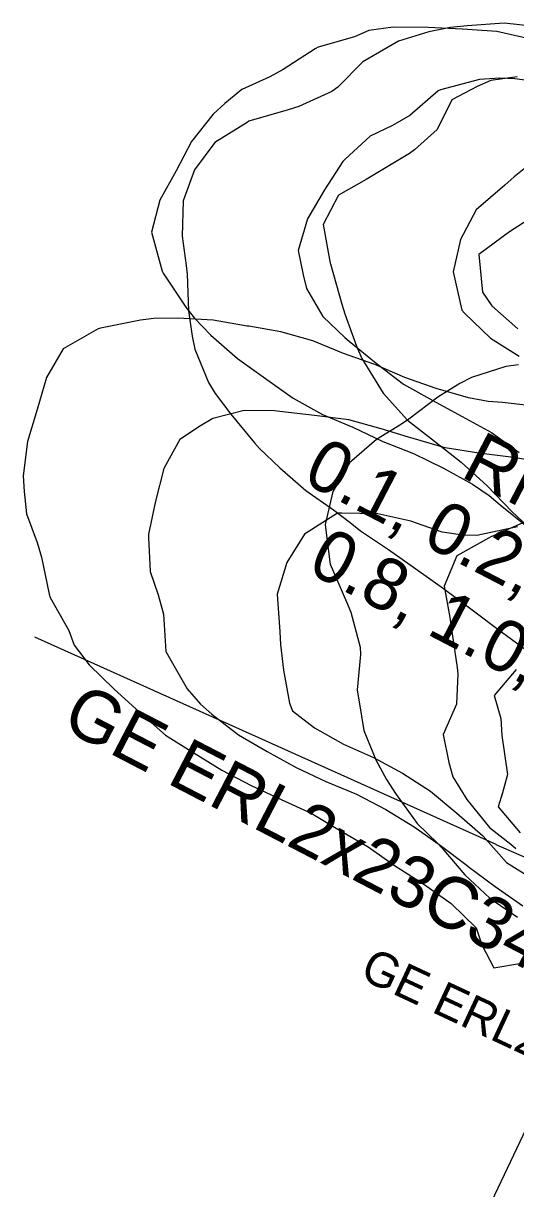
# Model space of a CAD drawing. Extents: x 1638506 to 1658005, y 834807 to 846788.
# Drawn here: x 1639570.8 to 1639685, y 842760 to 843030.2 of the extents above; entities that cross this region are included whole.
import ezdxf

# ---------------------------------------------------------------- set-up
doc = ezdxf.new("R2010")
doc.units = 0
for name, color, linetype in [('Old_Level_1', 7, 'Continuous'), ('Old_Level_2', 7, 'Continuous'), ('Scratch_Level_0', 7, 'Continuous')]:
    doc.layers.add(name, color=color, linetype=linetype)

msp = doc.modelspace()

# ---------------------------------------------------------------- linework, layer by layer
at = {"layer": 'Old_Level_1'}
for points in [[(1639688.18, 843026.56), (1639680.66, 843028.28), (1639672.71, 843028.8), (1639672.65, 843028.8), (1639664.72, 843029.22), (1639656.61, 843029.29), (1639650.97, 843028.55), (1639647.65, 843027.04), (1639639.19, 843024.69), (1639638.5, 843024.27), (1639631.12, 843019.49), (1639628, 843017.79), (1639621.55, 843014.83), (1639617.59, 843011.57), (1639614.85, 843009.13), (1639609.88, 843002.8), (1639606.26, 842995.98), (1639602.49, 842989.21), (1639600.57, 842981.77), (1639603.03, 842972.73)], [(1639692.59, 843016.31), (1639684.81, 843017.31), (1639681.34, 843017.49), (1639676.62, 843017.18), (1639667.59, 843014.74), (1639667.03, 843014.56), (1639660.47, 843008.81), (1639656.46, 843006.52), (1639651.31, 843004), (1639645.48, 842998.73), (1639644.92, 842998.19), (1639640.7, 842991.58), (1639636.72, 842984.89), (1639634.56, 842977.54)], [(1639689.33, 842998.3), (1639684.69, 842994.61), (1639682.52, 842992.64), (1639675.87, 842986.92), (1639672.26, 842980.1), (1639670.51, 842972.59), (1639672.52, 842963.72)], [(1639634.56, 842977.54), (1639635.71, 842971.88), (1639636.52, 842968.68), (1639640.33, 842962.2), (1639645.38, 842957.32), (1639646.4, 842956.5), (1639652.69, 842951.44), (1639659.04, 842946.52), (1639665.82, 842942.76), (1639671.64, 842939.62), (1639672.61, 842939.06), (1639679.4, 842935.34), (1639685.84, 842930.68)], [(1639603.03, 842972.73), (1639603.3, 842972.3), (1639608.55, 842964.36), (1639610.46, 842961.88), (1639614.35, 842957.93), (1639620.5, 842952.45), (1639626.97, 842947.87), (1639627.34, 842947.6), (1639633.44, 842943.28), (1639640.21, 842939.5), (1639647.28, 842936.55), (1639654.22, 842933.26), (1639661.33, 842930.44), (1639668.25, 842927.09), (1639675.02, 842923.32), (1639678.86, 842920.71), (1639681.43, 842918.55), (1639687.73, 842913.49)], [(1639672.52, 842963.72), (1639673.18, 842962.98), (1639679.22, 842957.23), (1639685.82, 842952.99)], [(1639690, 842941.37), (1639681.97, 842942.25), (1639678.63, 842942.54), (1639674.07, 842943.4), (1639666.62, 842945.53), (1639659.35, 842948.05), (1639652.33, 842951.09), (1639645.09, 842953.67), (1639638.01, 842956.58), (1639630.55, 842958.69), (1639623.18, 842959.96), (1639622.73, 842960.02), (1639614.91, 842961.36), (1639606.7, 842961.84), (1639601.15, 842961.79), (1639598.05, 842961.39), (1639588.72, 842959.48), (1639588.22, 842959.38), (1639580.09, 842954.73), (1639576.19, 842948.1), (1639574.07, 842940.65), (1639571.8, 842933.27), (1639570.84, 842925.28), (1639571.06, 842921.62), (1639571.55, 842916.51), (1639574.02, 842909.86), (1639575.03, 842906.44), (1639576.86, 842897.85), (1639577.05, 842897.06), (1639581.37, 842889.42), (1639582.66, 842886), (1639586.11, 842881.49), (1639591.9, 842875.81), (1639597.81, 842870.5), (1639597.85, 842870.46), (1639603.84, 842865.21), (1639610.37, 842861.1), (1639616.91, 842857.03), (1639623.7, 842853.49), (1639630.62, 842850.22), (1639637.61, 842847.12), (1639644.19, 842843.13), (1639650.85, 842839.31), (1639657.19, 842834.8), (1639659.86, 842833.12), (1639663.69, 842830.63), (1639670.04, 842826.15), (1639675.84, 842820.5), (1639677.21, 842816.59), (1639679.95, 842811.21), (1639686.35, 842812.33)], [(1639690.56, 842928.54), (1639684.49, 842929.56), (1639676.52, 842930.55), (1639668.66, 842931.81), (1639661.23, 842933.98), (1639660.15, 842934.28), (1639653.81, 842936.17), (1639646.36, 842938.3), (1639638.39, 842939.31), (1639630.36, 842940.18), (1639629.07, 842940.33), (1639622.05, 842940.45), (1639614.76, 842938.56), (1639611.94, 842936.87), (1639607.12, 842933.68), (1639603.45, 842926.95), (1639601.53, 842919.41), (1639599.84, 842911.75), (1639599.86, 842910.97), (1639600.25, 842903.12), (1639602.11, 842897.7), (1639603.33, 842893.25), (1639603.9, 842884.54), (1639604.17, 842884.02), (1639608.83, 842875.91), (1639611.94, 842872.35), (1639614.53, 842870.02), (1639620.74, 842865.23), (1639627.4, 842861.42), (1639634.1, 842857.69), (1639641.03, 842854.44), (1639648.08, 842851.48), (1639654.89, 842847.97), (1639661.45, 842843.94), (1639667.79, 842839.42), (1639673.48, 842835.21), (1639674.02, 842834.69), (1639680.3, 842830.06), (1639686.66, 842825.6)], [(1639685.42, 842913.44), (1639676.05, 842911.44), (1639672.74, 842911.52), (1639667.97, 842912.23), (1639660.72, 842914.79), (1639653.06, 842916.46), (1639644.72, 842916.67), (1639643.73, 842916.61), (1639636.04, 842911.76), (1639631.97, 842905.22), (1639629.69, 842897.83), (1639630.35, 842889.09), (1639630.49, 842886.16), (1639631.16, 842880.27), (1639632.6, 842872.57), (1639633.27, 842870.84), (1639638.39, 842866.89), (1639645.06, 842863.09), (1639652.05, 842859.99), (1639658.8, 842856.36), (1639665.29, 842852.18), (1639671.36, 842847.08), (1639677.37, 842841.89), (1639677.47, 842841.79), (1639682.93, 842835.69), (1639689.44, 842831.55)], [(1639685.12, 842880.43), (1639680.06, 842874.35), (1639681.59, 842869.03), (1639681.82, 842865.09), (1639683.14, 842856.03), (1639682, 842851.81), (1639680.99, 842848.59), (1639686.1, 842842.5)]]:
    msp.add_lwpolyline(points, dxfattribs=at)
at = {"layer": 'Old_Level_2'}
for p, q in [((1639805.78, 843023.38), (1639662.97, 842722.48)), ((1639573.46, 842887.99), (1639680.42, 842839.88)), ((1639680.46, 842839.86), (1639907.01, 842739.41))]:
    msp.add_line(p, q, dxfattribs=at)
at = {"layer": 'Scratch_Level_0'}
for points in [[(1639688.8, 843029.5), (1639682.32, 843030.19), (1639673.78, 843029.64), (1639669.89, 843029.21), (1639664.86, 843028.2), (1639657.85, 843026.01), (1639654.91, 843024.35), (1639649.55, 843021.22), (1639643.76, 843015.37), (1639642.38, 843014.38), (1639634.75, 843010.88), (1639632.26, 843010.13), (1639623.15, 843007.49), (1639622.72, 843007.21), (1639615.26, 843002.53), (1639610.52, 842996.23), (1639607.9, 842989.03), (1639607.69, 842980.81)], [(1639685.36, 843017.75), (1639679.23, 843016.95), (1639676.1, 843015.51), (1639670.25, 843012.44), (1639666.83, 843005.58), (1639661.58, 843000.87), (1639660.38, 843000.01), (1639652.26, 842995.14), (1639650.35, 842993.99), (1639643.9, 842990.38), (1639640.36, 842983.57), (1639642.04, 842974.55)], [(1639687.94, 842984.65), (1639683.63, 842981.84), (1639676.48, 842976.56), (1639677.37, 842967.88)], [(1639607.69, 842980.81), (1639608.64, 842974.02), (1639608.85, 842972.01), (1639609.18, 842963.56), (1639610, 842957.63), (1639610.6, 842954.65), (1639613.76, 842946.9), (1639615.31, 842944.34), (1639618.95, 842939.55), (1639624.47, 842932.97), (1639625.63, 842931.65), (1639630.32, 842927.18), (1639636.4, 842921.92), (1639642.81, 842917.43), (1639646.63, 842914.44), (1639649.04, 842912.53), (1639655.53, 842908.24), (1639661.91, 842903.7), (1639668.29, 842899.15), (1639674.61, 842894.46), (1639675.28, 842893.98), (1639680.91, 842889.71), (1639687.26, 842885.1)], [(1639642.04, 842974.55), (1639642.06, 842974.46), (1639644.73, 842965.1), (1639645.44, 842962.82), (1639648.13, 842955.35), (1639649.38, 842952.52), (1639654.27, 842944.46), (1639654.29, 842944.42), (1639659.94, 842938.23), (1639666.17, 842933.34), (1639672.37, 842928.45), (1639672.4, 842928.43), (1639678.39, 842922.96), (1639684.17, 842917.01), (1639687.87, 842913.56)], [(1639677.37, 842967.88), (1639679.46, 842964.66), (1639685.54, 842959.4)], [(1639685.69, 842951.05), (1639682.73, 842950.62), (1639674.75, 842948.12), (1639672.06, 842946.68), (1639666.98, 842943.54), (1639660.26, 842938.41), (1639658.56, 842937.28), (1639652.73, 842933.7), (1639646.52, 842928.3), (1639642.65, 842921.69), (1639640.81, 842914.03), (1639641.95, 842905.3), (1639642.01, 842904.78), (1639645.78, 842896.08), (1639646.78, 842893.68), (1639648.94, 842885.57), (1639649.06, 842883.88), (1639648.24, 842875.68), (1639649.25, 842869.56), (1639649.83, 842866.24), (1639652.61, 842859.44), (1639655.04, 842854.91), (1639657.18, 842851.64), (1639662.2, 842844.71), (1639666.86, 842840.15), (1639667.88, 842839.04), (1639673.25, 842832.79), (1639679.07, 842827.4), (1639685.42, 842823.02)], [(1639688.44, 842915.15), (1639679.52, 842911.24), (1639679.43, 842911.2), (1639671.41, 842906.75), (1639668.41, 842899.69), (1639669.74, 842892.42), (1639670.07, 842890.21), (1639671.49, 842880.85), (1639671.59, 842879.37), (1639671.31, 842872.32), (1639668.2, 842865.32), (1639669.55, 842858.86), (1639670.44, 842855.53), (1639673.72, 842850.29), (1639678.94, 842843.74), (1639683.93, 842839.91), (1639685.05, 842838.92)]]:
    msp.add_lwpolyline(points, dxfattribs=at)

# ---------------------------------------------------------------- texts
at = {"layer": 'Old_Level_1'}
msp.add_text('GE ERL2x23B340', height=8, rotation=335, dxfattribs=at).set_placement((1639648.57, 842808.9))
at = {"layer": 'Scratch_Level_0'}
for s, p in [('0.1, 0.2, 0.4,', (1639635.26, 842924)), ('RING VALUES', (1639671.94, 842925.24)), ('0.8, 1.0, 1.2', (1639636.35, 842903.15)), ('GE ERL2x23C340', (1639579.27, 842866.97))]:
    msp.add_text(s, height=12, rotation=332.5519, dxfattribs=at).set_placement(p)

doc.saveas('drawing.dxf')
